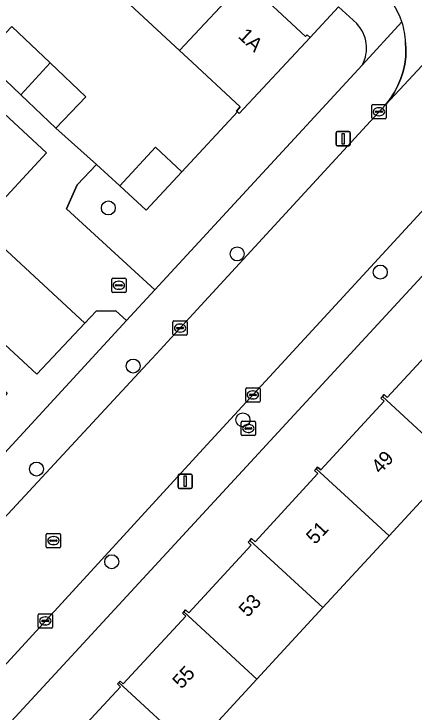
# Model space of a CAD drawing. Extents: x 159217 to 160349, y 381246 to 382172.
# Drawn here: x 159791.64 to 159819.61, y 381548.2 to 381597.04 of the extents above; entities that cross this region are included whole.
import ezdxf

# ---------------------------------------------------------------- set-up
doc = ezdxf.new("R2010")
doc.units = 0
for name, color, linetype in [('IMGEO_Boom', 7, 'Continuous'), ('IMGEO_Brandkraan', 7, 'Continuous'), ('IMGEO_Erf', 7, 'Continuous'), ('IMGEO_Groenvoorziening', 7, 'Continuous'), ('IMGEO_Kolk', 7, 'Continuous'), ('IMGEO_Lichtmast', 7, 'Continuous'), ('IMGEO_Pand', 7, 'Continuous'), ('IMGEO_Pand_nummerreeks', 7, 'Continuous'), ('IMGEO_Parkeervlak_open', 7, 'Continuous'), ('IMGEO_Rijbaan_lokaal_open', 7, 'Continuous'), ('IMGEO_Rioolput', 7, 'Continuous'), ('IMGEO_Voetpad_open', 7, 'Continuous')]:
    doc.layers.add(name, color=color, linetype=linetype)

msp = doc.modelspace()

# ---------------------------------------------------------------- linework, layer by layer
at = {"layer": 'IMGEO_Boom'}
for centre in [(159798.24, 381583.471), (159807.245, 381580.254), (159817.255, 381578.984), (159799.973, 381572.412), (159807.651, 381568.649), (159793.215, 381565.205), (159798.476, 381558.719)]:
    msp.add_circle(centre, 0.489, dxfattribs=at)
at = {"layer": 'IMGEO_Brandkraan'}
for p, q in [((159807.528, 381567.616), (159807.528, 381568.468)), ((159807.603, 381568.542), (159808.455, 381568.542)), ((159808.016, 381568.322), (159808.041, 381568.322)), ((159808.529, 381568.468), (159808.529, 381567.616)), ((159807.787, 381568.036), (159807.787, 381568.048)), ((159808.225, 381567.999), (159807.827, 381567.999)), ((159807.83, 381568.085), (159808.228, 381568.085)), ((159808.039, 381567.762), (159808.014, 381567.762)), ((159808.271, 381568.048), (159808.271, 381568.036)), ((159808.455, 381567.542), (159807.603, 381567.542))]:
    msp.add_line(p, q, dxfattribs=at)
for points in [[(159807.528, 381567.616), (159807.528, 381568.468)], [(159807.603, 381568.542), (159808.455, 381568.542)], [(159808.529, 381568.468), (159808.529, 381567.616)], [(159808.455, 381567.542), (159807.603, 381567.542)]]:
    msp.add_lwpolyline(points, dxfattribs=at)
for centre, radius, start, end in [((159807.605, 381568.466), 0.0765, 91.552, 178.448), ((159807.605, 381568.466), 0.0765, 91.552, 178.448), ((159808.453, 381568.466), 0.0765, 1.552, 88.448), ((159808.453, 381568.466), 0.0765, 1.552, 88.448), ((159807.827, 381568.045), 0.0403, 85.8775, 175.7526), ((159807.824, 381568.035), 0.0366, 178.938, 274.7102), ((159808.228, 381568.042), 0.043, 264.8664, 352.4533), ((159808.232, 381568.047), 0.0386, 1.7309, 96.639), ((159807.605, 381567.618), 0.0765, 181.552, 268.448), ((159807.605, 381567.618), 0.0765, 181.552, 268.448), ((159808.453, 381567.618), 0.0765, 271.552, 358.448), ((159808.453, 381567.618), 0.0765, 271.552, 358.448)]:
    msp.add_arc(centre, radius, start, end, dxfattribs=at)
for centre, major_axis, ratio, start_param, end_param in [((159808.015, 381568.042), (-0.387, 0.002), 0.722429, 4.712389, 7.853982), ((159808.04, 381568.042), (-0.39, 0.002), 0.717154, 1.570796, 4.712389)]:
    msp.add_ellipse(centre, major_axis=major_axis, ratio=ratio, start_param=start_param, end_param=end_param, dxfattribs=at)
at = {"layer": 'IMGEO_Erf'}
for points in [[(159807.802, 381599.4), (159812.029, 381595.471), (159812.138, 381595.589), (159812.344, 381595.399), (159814.342, 381597.549)], [(159785.719, 381597.279), (159789.405, 381593.965), (159791.497, 381596.164), (159794.179, 381593.614), (159796.656, 381591.258), (159794.564, 381589.058), (159797.402, 381586.508), (159799.047, 381585.03), (159801.541, 381587.714), (159803.375, 381586.01), (159807.261, 381590.19), (159807.198, 381590.248), (159807.467, 381590.538), (159803.804, 381593.941), (159803.227, 381594.477), (159798.802, 381598.589)], [(159824.319, 381583.193), (159764.137, 381517.952)], [(159794.666, 381545.179), (159799.088, 381549.974), (159798.881, 381550.165), (159798.973, 381550.265), (159799.065, 381550.365), (159799.278, 381550.169), (159803.652, 381554.911), (159803.43, 381555.116), (159803.524, 381555.218), (159803.642, 381555.345), (159803.858, 381555.146), (159808.231, 381559.887), (159808.022, 381560.08), (159808.14, 381560.208), (159808.258, 381560.337), (159808.498, 381560.116), (159812.896, 381564.884), (159812.658, 381565.103), (159812.767, 381565.221), (159812.874, 381565.337), (159813.091, 381565.137), (159817.531, 381569.95), (159817.294, 381570.168), (159817.406, 381570.289), (159817.517, 381570.409), (159817.74, 381570.204), (159822.114, 381574.946)], [(159822.523, 381565.569), (159817.864, 381560.519), (159813.239, 381555.505), (159808.629, 381550.509), (159804.068, 381545.564), (159806.283, 381543.52), (159801.661, 381538.509), (159799.446, 381540.553), (159794.849, 381535.57), (159790.238, 381530.571), (159785.675, 381525.625), (159781.058, 381520.62), (159776.468, 381515.643), (159771.94, 381510.735), (159772.212, 381510.484), (159771.949, 381510.199)]]:
    msp.add_lwpolyline(points, dxfattribs=at)
at = {"layer": 'IMGEO_Groenvoorziening'}
for points in [[(159779.873, 381594.699), (159783.341, 381591.926), (159786.426, 381587.433), (159787.316, 381583.835), (159788.398, 381582.74), (159789.038, 381583.428), (159789.727, 381582.805), (159793.91, 381587.329), (159782.155, 381598.273), (159779.167, 381595.105), (159775.893, 381598.132), (159770.536, 381592.424), (159774.092, 381589.012), (159775.732, 381590.085)], [(159799.507, 381575.589), (159798.773, 381576.267), (159797.383, 381576.248), (159796.603, 381575.417), (159793.25, 381571.843), (159785.885, 381578.651), (159784.082, 381576.847), (159791.173, 381570.52), (159788.326, 381567.158), (159790.166, 381565.457)]]:
    msp.add_lwpolyline(points, close=True, dxfattribs=at)
msp.add_lwpolyline([(159815.605, 381596.377), (159814.342, 381597.549), (159812.344, 381595.399), (159807.391, 381590.069), (159807.261, 381590.19), (159803.375, 381586.01), (159800.881, 381583.327), (159799.047, 381585.03), (159797.402, 381586.508), (159796.068, 381585.081), (159795.325, 381583.417), (159801.486, 381577.736), (159815.991, 381593.468)], dxfattribs=at)
msp.add_arc((159813.798, 381594.657), 2.495, 331.5322, 43.5849, dxfattribs=at)
at = {"layer": 'IMGEO_Kolk'}
for p, q in [((159816.661, 381589.78), (159816.661, 381590.632)), ((159816.736, 381590.706), (159817.588, 381590.706)), ((159817.662, 381590.632), (159817.662, 381589.78)), ((159816.92, 381590.2), (159816.92, 381590.212)), ((159817.358, 381590.163), (159816.96, 381590.163)), ((159816.963, 381590.249), (159817.361, 381590.249)), ((159817.149, 381590.486), (159817.174, 381590.486)), ((159817.404, 381590.212), (159817.404, 381590.2)), ((159817.588, 381589.706), (159816.736, 381589.706)), ((159817.172, 381589.926), (159817.147, 381589.926)), ((159798.476, 381577.633), (159798.476, 381578.485)), ((159798.551, 381578.559), (159799.403, 381578.559)), ((159799.477, 381578.485), (159799.477, 381577.633)), ((159798.735, 381578.053), (159798.735, 381578.065)), ((159799.173, 381578.016), (159798.775, 381578.016)), ((159798.778, 381578.102), (159799.176, 381578.102)), ((159798.964, 381578.339), (159798.989, 381578.339)), ((159799.219, 381578.065), (159799.219, 381578.053)), ((159799.403, 381577.559), (159798.551, 381577.559)), ((159798.987, 381577.779), (159798.962, 381577.779)), ((159802.756, 381574.638), (159802.756, 381575.49)), ((159802.831, 381575.564), (159803.683, 381575.564)), ((159803.757, 381575.49), (159803.757, 381574.638)), ((159803.015, 381575.058), (159803.015, 381575.07)), ((159803.453, 381575.021), (159803.055, 381575.021)), ((159803.058, 381575.107), (159803.456, 381575.107)), ((159803.244, 381575.344), (159803.269, 381575.344)), ((159803.499, 381575.07), (159803.499, 381575.058)), ((159803.683, 381574.564), (159802.831, 381574.564)), ((159803.267, 381574.784), (159803.242, 381574.784)), ((159807.845, 381569.964), (159807.845, 381570.816)), ((159807.92, 381570.89), (159808.772, 381570.89)), ((159808.333, 381570.67), (159808.358, 381570.67)), ((159808.846, 381570.816), (159808.846, 381569.964)), ((159808.104, 381570.384), (159808.104, 381570.396)), ((159808.542, 381570.347), (159808.144, 381570.347)), ((159808.147, 381570.433), (159808.545, 381570.433)), ((159808.356, 381570.11), (159808.331, 381570.11)), ((159808.588, 381570.396), (159808.588, 381570.384)), ((159808.772, 381569.89), (159807.92, 381569.89)), ((159793.332, 381554.151), (159793.332, 381555.003)), ((159793.407, 381555.077), (159794.259, 381555.077)), ((159794.333, 381555.003), (159794.333, 381554.151)), ((159793.591, 381554.571), (159793.591, 381554.583)), ((159794.029, 381554.534), (159793.631, 381554.534)), ((159793.634, 381554.62), (159794.032, 381554.62)), ((159793.82, 381554.857), (159793.845, 381554.857)), ((159794.075, 381554.583), (159794.075, 381554.571)), ((159794.259, 381554.077), (159793.407, 381554.077)), ((159793.843, 381554.297), (159793.818, 381554.297))]:
    msp.add_line(p, q, dxfattribs=at)
for points in [[(159816.661, 381589.78), (159816.661, 381590.632)], [(159816.736, 381590.706), (159817.588, 381590.706)], [(159817.662, 381590.632), (159817.662, 381589.78)], [(159817.588, 381589.706), (159816.736, 381589.706)], [(159798.476, 381577.633), (159798.476, 381578.485)], [(159798.551, 381578.559), (159799.403, 381578.559)], [(159799.477, 381578.485), (159799.477, 381577.633)], [(159799.403, 381577.559), (159798.551, 381577.559)], [(159802.756, 381574.638), (159802.756, 381575.49)], [(159802.831, 381575.564), (159803.683, 381575.564)], [(159803.757, 381575.49), (159803.757, 381574.638)], [(159803.683, 381574.564), (159802.831, 381574.564)], [(159807.845, 381569.964), (159807.845, 381570.816)], [(159807.92, 381570.89), (159808.772, 381570.89)], [(159808.846, 381570.816), (159808.846, 381569.964)], [(159808.772, 381569.89), (159807.92, 381569.89)], [(159793.332, 381554.151), (159793.332, 381555.003)], [(159793.407, 381555.077), (159794.259, 381555.077)], [(159794.333, 381555.003), (159794.333, 381554.151)], [(159794.259, 381554.077), (159793.407, 381554.077)]]:
    msp.add_lwpolyline(points, dxfattribs=at)
for centre, radius, start, end in [((159816.738, 381590.63), 0.0765, 91.552, 178.448), ((159816.738, 381590.63), 0.0765, 91.552, 178.448), ((159817.586, 381590.63), 0.0765, 1.552, 88.448), ((159817.586, 381590.63), 0.0765, 1.552, 88.448), ((159816.96, 381590.209), 0.0403, 85.8775, 175.7526), ((159816.957, 381590.199), 0.0366, 178.938, 274.7102), ((159817.361, 381590.206), 0.043, 264.8664, 352.4533), ((159817.365, 381590.211), 0.0386, 1.7309, 96.639), ((159816.738, 381589.782), 0.0765, 181.552, 268.448), ((159816.738, 381589.782), 0.0765, 181.552, 268.448), ((159817.586, 381589.782), 0.0765, 271.552, 358.448), ((159817.586, 381589.782), 0.0765, 271.552, 358.448), ((159798.553, 381578.483), 0.0765, 91.552, 178.448), ((159798.553, 381578.483), 0.0765, 91.552, 178.448), ((159799.401, 381578.483), 0.0765, 1.552, 88.448), ((159799.401, 381578.483), 0.0765, 1.552, 88.448), ((159798.775, 381578.062), 0.0403, 85.8775, 175.7526), ((159798.772, 381578.052), 0.0366, 178.938, 274.7102), ((159799.176, 381578.059), 0.043, 264.8664, 352.4533), ((159799.18, 381578.064), 0.0386, 1.7309, 96.639), ((159798.553, 381577.635), 0.0765, 181.552, 268.448), ((159798.553, 381577.635), 0.0765, 181.552, 268.448), ((159799.401, 381577.635), 0.0765, 271.552, 358.448), ((159799.401, 381577.635), 0.0765, 271.552, 358.448), ((159802.833, 381575.488), 0.0765, 91.552, 178.448), ((159802.833, 381575.488), 0.0765, 91.552, 178.448), ((159803.681, 381575.488), 0.0765, 1.552, 88.448), ((159803.681, 381575.488), 0.0765, 1.552, 88.448), ((159803.055, 381575.067), 0.0403, 85.8775, 175.7526), ((159803.052, 381575.057), 0.0366, 178.938, 274.7102), ((159803.456, 381575.064), 0.043, 264.8664, 352.4533), ((159803.46, 381575.069), 0.0386, 1.7309, 96.639), ((159802.833, 381574.64), 0.0765, 181.552, 268.448), ((159802.833, 381574.64), 0.0765, 181.552, 268.448), ((159803.681, 381574.64), 0.0765, 271.552, 358.448), ((159803.681, 381574.64), 0.0765, 271.552, 358.448), ((159807.922, 381570.814), 0.0765, 91.552, 178.448), ((159807.922, 381570.814), 0.0765, 91.552, 178.448), ((159808.77, 381570.814), 0.0765, 1.552, 88.448), ((159808.77, 381570.814), 0.0765, 1.552, 88.448), ((159808.144, 381570.393), 0.0403, 85.8775, 175.7526), ((159808.141, 381570.383), 0.0366, 178.938, 274.7102), ((159808.545, 381570.39), 0.043, 264.8664, 352.4533), ((159808.549, 381570.395), 0.0386, 1.7309, 96.639), ((159807.922, 381569.966), 0.0765, 181.552, 268.448), ((159807.922, 381569.966), 0.0765, 181.552, 268.448), ((159808.77, 381569.966), 0.0765, 271.552, 358.448), ((159808.77, 381569.966), 0.0765, 271.552, 358.448), ((159793.409, 381555.001), 0.0765, 91.552, 178.448), ((159793.409, 381555.001), 0.0765, 91.552, 178.448), ((159794.257, 381555.001), 0.0765, 1.552, 88.448), ((159794.257, 381555.001), 0.0765, 1.552, 88.448), ((159793.631, 381554.58), 0.0403, 85.8775, 175.7526), ((159793.628, 381554.57), 0.0366, 178.938, 274.7102), ((159794.032, 381554.577), 0.043, 264.8664, 352.4533), ((159794.036, 381554.582), 0.0386, 1.7309, 96.639), ((159793.409, 381554.153), 0.0765, 181.552, 268.448), ((159793.409, 381554.153), 0.0765, 181.552, 268.448), ((159794.257, 381554.153), 0.0765, 271.552, 358.448), ((159794.257, 381554.153), 0.0765, 271.552, 358.448)]:
    msp.add_arc(centre, radius, start, end, dxfattribs=at)
for centre, major_axis, ratio, start_param, end_param in [((159817.148, 381590.206), (-0.387, 0.002), 0.722429, 4.712389, 7.853982), ((159817.173, 381590.206), (-0.39, 0.002), 0.717154, 1.570796, 4.712389), ((159798.963, 381578.059), (-0.387, 0.002), 0.722429, 4.712389, 7.853982), ((159798.988, 381578.059), (-0.39, 0.002), 0.717154, 1.570796, 4.712389), ((159803.243, 381575.064), (-0.387, 0.002), 0.722429, 4.712389, 7.853982), ((159803.268, 381575.064), (-0.39, 0.002), 0.717154, 1.570796, 4.712389), ((159808.332, 381570.39), (-0.387, 0.002), 0.722429, 4.712389, 7.853982), ((159808.357, 381570.39), (-0.39, 0.002), 0.717154, 1.570796, 4.712389), ((159793.819, 381554.577), (-0.387, 0.002), 0.722429, 4.712389, 7.853982), ((159793.844, 381554.577), (-0.39, 0.002), 0.717154, 1.570796, 4.712389)]:
    msp.add_ellipse(centre, major_axis=major_axis, ratio=ratio, start_param=start_param, end_param=end_param, dxfattribs=at)
at = {"layer": 'IMGEO_Lichtmast'}
for p, q in [((159814.16, 381587.917), (159814.16, 381588.717)), ((159814.16, 381588.717), (159814.16, 381587.917)), ((159814.26, 381588.817), (159815.05, 381588.817)), ((159815.05, 381588.817), (159814.26, 381588.817)), ((159815.15, 381588.717), (159815.15, 381587.917)), ((159815.15, 381587.917), (159815.15, 381588.717)), ((159815.05, 381587.817), (159814.26, 381587.817)), ((159814.26, 381587.817), (159815.05, 381587.817)), ((159803.115, 381563.947), (159803.115, 381564.747)), ((159803.115, 381564.747), (159803.115, 381563.947)), ((159803.215, 381564.847), (159804.005, 381564.847)), ((159804.005, 381564.847), (159803.215, 381564.847)), ((159804.105, 381564.747), (159804.105, 381563.947)), ((159804.105, 381563.947), (159804.105, 381564.747)), ((159804.005, 381563.847), (159803.215, 381563.847)), ((159803.215, 381563.847), (159804.005, 381563.847))]:
    msp.add_line(p, q, dxfattribs=at)
for points in [[(159814.58, 381588.692), (159814.73, 381588.692), (159814.73, 381587.942), (159814.58, 381587.942), (159814.58, 381588.692)], [(159803.535, 381564.722), (159803.685, 381564.722), (159803.685, 381563.972), (159803.535, 381563.972), (159803.535, 381564.722)]]:
    msp.add_lwpolyline(points, dxfattribs=at)
for centre, start, end in [((159814.26, 381588.717), 90, 180), ((159814.26, 381588.717), 90, 180), ((159815.05, 381588.717), 0, 90), ((159815.05, 381588.717), 360, 90), ((159814.26, 381587.917), 180, 270), ((159814.26, 381587.917), 180, 270), ((159815.05, 381587.917), 270, 0), ((159815.05, 381587.917), 270, 0), ((159803.215, 381564.747), 90, 180), ((159803.215, 381564.747), 90, 180), ((159804.005, 381564.747), 0, 90), ((159804.005, 381564.747), 360, 90), ((159803.215, 381563.947), 180, 270), ((159803.215, 381563.947), 180, 270), ((159804.005, 381563.947), 270, 0), ((159804.005, 381563.947), 270, 0)]:
    msp.add_arc(centre, 0.1, start, end, dxfattribs=at)
at = {"layer": 'IMGEO_Pand'}
for points in [[(159803.377, 381603.512), (159798.802, 381598.589), (159803.227, 381594.477), (159807.802, 381599.4)], [(159812.344, 381595.399), (159812.138, 381595.589), (159812.029, 381595.471), (159807.802, 381599.4), (159803.227, 381594.477), (159803.804, 381593.941), (159807.467, 381590.538), (159807.198, 381590.248), (159807.261, 381590.19), (159807.391, 381590.069)], [(159794.179, 381593.614), (159791.497, 381596.164), (159789.405, 381593.965), (159792.112, 381591.39)], [(159794.179, 381593.614), (159792.112, 381591.39), (159794.564, 381589.058), (159796.656, 381591.258)], [(159800.881, 381583.327), (159803.375, 381586.01), (159801.541, 381587.714), (159799.047, 381585.03)], [(159817.406, 381570.289), (159822.523, 381565.569), (159827.127, 381570.56), (159822.002, 381575.288), (159821.883, 381575.159), (159822.114, 381574.946), (159817.74, 381570.204), (159817.517, 381570.409)], [(159812.767, 381565.221), (159817.864, 381560.519), (159822.523, 381565.569), (159817.406, 381570.289), (159817.294, 381570.168), (159817.531, 381569.95), (159813.091, 381565.137), (159812.874, 381565.337)], [(159812.767, 381565.221), (159812.658, 381565.103), (159812.896, 381564.884), (159808.498, 381560.116), (159808.258, 381560.337), (159808.14, 381560.208), (159813.239, 381555.505), (159817.864, 381560.519)], [(159808.14, 381560.208), (159808.022, 381560.08), (159808.231, 381559.887), (159803.858, 381555.146), (159803.642, 381555.345), (159803.524, 381555.218), (159808.629, 381550.509), (159813.239, 381555.505)], [(159804.068, 381545.564), (159808.629, 381550.509), (159803.524, 381555.218), (159803.43, 381555.116), (159803.652, 381554.911), (159799.278, 381550.169), (159799.065, 381550.365), (159798.973, 381550.265)], [(159804.068, 381545.564), (159798.973, 381550.265), (159798.881, 381550.165), (159799.088, 381549.974), (159794.666, 381545.179), (159794.486, 381545.345), (159794.378, 381545.228), (159799.446, 381540.553), (159801.661, 381538.509), (159806.283, 381543.52)]]:
    msp.add_lwpolyline(points, close=True, dxfattribs=at)
at = {"layer": 'IMGEO_Parkeervlak_open'}
msp.add_lwpolyline([(159789.214, 381582.25), (159785.885, 381578.651), (159793.25, 381571.843), (159796.603, 381575.417)], close=True, dxfattribs=at)
at = {"layer": 'IMGEO_Rijbaan_lokaal_open'}
for points in [[(159829.069, 381603.011), (159817.636, 381590.721), (159804.171, 381576.061), (159801.602, 381573.265), (159801.251, 381572.882), (159785.904, 381556.333), (159775.346, 381544.9), (159761.914, 381530.376), (159758.111, 381526.231)], [(159819.027, 381595.052), (159819.05, 381594.574), (159819.029, 381594.05), (159818.962, 381593.53), (159818.849, 381593.019), (159818.691, 381592.519), (159818.489, 381592.036), (159818.244, 381591.573), (159817.959, 381591.133), (159817.636, 381590.721), (159829.069, 381603.011)], [(159750.11, 381526.77), (159761.639, 381511.66), (159761.314, 381512.151), (159760.948, 381512.813), (159760.643, 381513.505), (159760.4, 381514.222), (159760.223, 381514.957), (159760.184, 381515.288), (159760.161, 381515.822), (159760.186, 381516.357), (159760.258, 381516.887), (159760.377, 381517.409), (159760.543, 381517.918), (159760.753, 381518.41), (159761.006, 381518.881), (159761.301, 381519.328), (159761.634, 381519.747), (159761.898, 381520.03), (159768.221, 381526.805), (159788.349, 381548.598), (159804.623, 381566.347), (159822.289, 381585.535)]]:
    msp.add_lwpolyline(points, dxfattribs=at)
for centre, radius, start, end in [((159813.764, 381594.834), 5.268, 18.2385, 50.1405), ((159813.81, 381594.843), 5.221, 2.2914, 18.3042)]:
    msp.add_arc(centre, radius, start, end, dxfattribs=at)
at = {"layer": 'IMGEO_Rioolput'}
for p, q in [((159793.899, 381559.769), (159793.899, 381560.621)), ((159793.974, 381560.695), (159794.826, 381560.695)), ((159794.387, 381560.475), (159794.412, 381560.475)), ((159794.9, 381560.621), (159794.9, 381559.769)), ((159794.158, 381560.189), (159794.158, 381560.201)), ((159794.596, 381560.152), (159794.198, 381560.152)), ((159794.201, 381560.238), (159794.599, 381560.238)), ((159794.41, 381559.915), (159794.385, 381559.915)), ((159794.642, 381560.201), (159794.642, 381560.189)), ((159794.826, 381559.695), (159793.974, 381559.695))]:
    msp.add_line(p, q, dxfattribs=at)
for points in [[(159793.899, 381559.769), (159793.899, 381560.621)], [(159793.974, 381560.695), (159794.826, 381560.695)], [(159794.9, 381560.621), (159794.9, 381559.769)], [(159794.826, 381559.695), (159793.974, 381559.695)]]:
    msp.add_lwpolyline(points, dxfattribs=at)
for centre, radius, start, end in [((159793.976, 381560.619), 0.0765, 91.552, 178.448), ((159793.976, 381560.619), 0.0765, 91.552, 178.448), ((159794.824, 381560.619), 0.0765, 1.552, 88.448), ((159794.824, 381560.619), 0.0765, 1.552, 88.448), ((159794.198, 381560.198), 0.0403, 85.8775, 175.7526), ((159794.195, 381560.188), 0.0366, 178.938, 274.7102), ((159794.599, 381560.195), 0.043, 264.8664, 352.4533), ((159794.603, 381560.2), 0.0386, 1.7309, 96.639), ((159793.976, 381559.771), 0.0765, 181.552, 268.448), ((159793.976, 381559.771), 0.0765, 181.552, 268.448), ((159794.824, 381559.771), 0.0765, 271.552, 358.448), ((159794.824, 381559.771), 0.0765, 271.552, 358.448)]:
    msp.add_arc(centre, radius, start, end, dxfattribs=at)
for centre, major_axis, ratio, start_param, end_param in [((159794.386, 381560.195), (-0.387, 0.002), 0.722429, 4.712389, 7.853982), ((159794.411, 381560.195), (-0.39, 0.002), 0.717154, 1.570796, 4.712389)]:
    msp.add_ellipse(centre, major_axis=major_axis, ratio=ratio, start_param=start_param, end_param=end_param, dxfattribs=at)
at = {"layer": 'IMGEO_Voetpad_open'}
for points in [[(159782.155, 381598.273), (159793.91, 381587.329), (159789.727, 381582.805), (159789.214, 381582.25), (159796.603, 381575.417), (159797.383, 381576.248), (159798.773, 381576.267), (159799.507, 381575.589), (159801.486, 381577.736), (159795.325, 381583.417), (159796.068, 381585.081), (159797.402, 381586.508), (159794.564, 381589.058), (159792.112, 381591.39), (159789.405, 381593.965), (159785.719, 381597.279)], [(159814.342, 381597.549), (159815.605, 381596.377)], [(159818.767, 381596.483), (159815.991, 381593.468), (159801.486, 381577.736), (159799.507, 381575.589), (159790.166, 381565.457), (159787.302, 381562.373), (159774.33, 381548.327), (159773.137, 381547.035), (159758.441, 381531.122)], [(159815.991, 381593.468), (159818.767, 381596.483)], [(159817.636, 381590.721), (159817.959, 381591.133), (159818.244, 381591.573), (159818.489, 381592.036), (159818.691, 381592.519), (159818.849, 381593.019), (159818.962, 381593.53), (159819.029, 381594.05), (159819.05, 381594.574), (159819.027, 381595.052)], [(159758.111, 381526.231), (159761.914, 381530.376), (159775.346, 381544.9), (159785.904, 381556.333), (159801.251, 381572.882), (159801.602, 381573.265), (159804.171, 381576.061), (159817.636, 381590.721)]]:
    msp.add_lwpolyline(points, dxfattribs=at)
msp.add_lwpolyline([(159824.319, 381583.193), (159828.118, 381587.424), (159827.57, 381587.511), (159827.016, 381587.549), (159826.461, 381587.537), (159825.909, 381587.475), (159825.346, 381587.357), (159824.806, 381587.192), (159824.282, 381586.979), (159823.779, 381586.719), (159823.301, 381586.416), (159822.853, 381586.072), (159822.436, 381585.689), (159822.289, 381585.535), (159804.623, 381566.347), (159788.349, 381548.598), (159768.221, 381526.805), (159761.898, 381520.03), (159764.137, 381517.952)], close=True, dxfattribs=at)
for centre, radius, start, end in [((159813.764, 381594.834), 5.268, 18.2385, 50.1405), ((159813.81, 381594.843), 5.221, 2.2914, 18.3042), ((159813.798, 381594.657), 2.495, 331.5322, 43.5849)]:
    msp.add_arc(centre, radius, start, end, dxfattribs=at)

# ---------------------------------------------------------------- texts
at = {"layer": 'IMGEO_Pand_nummerreeks'}
for s, rotation, p in [('1A', 317.0966, (159807.261, 381595.423)), ('49', 47.2594, (159817.258, 381564.809)), ('51', 47.2594, (159812.7, 381559.877)), ('53', 47.2594, (159807.991, 381554.78)), ('55', 47.2594, (159803.357, 381549.765))]:
    msp.add_text(s, height=1, rotation=rotation, dxfattribs=at).set_placement(p)

doc.saveas('drawing.dxf')
